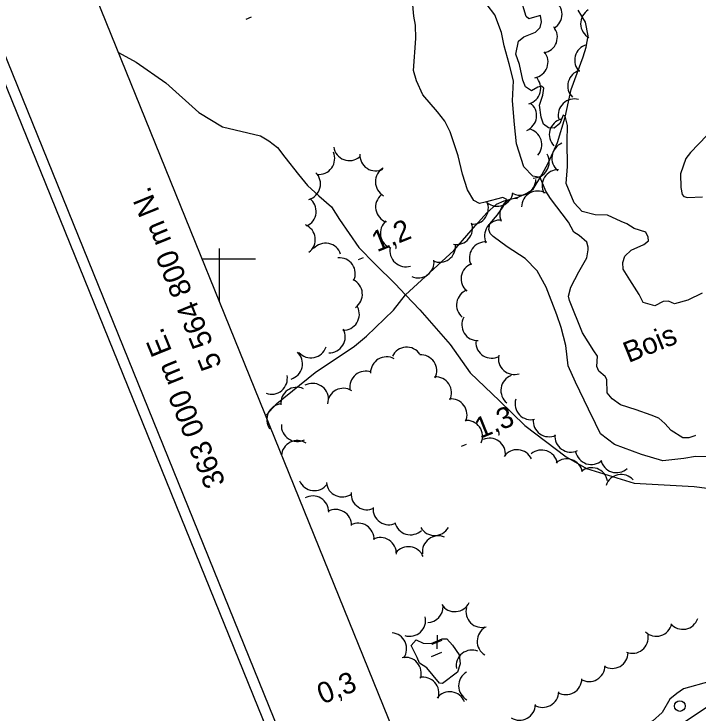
# Model space of a CAD drawing. Extents: x 362852 to 366875, y 5563573 to 5566479.
# Drawn here: x 362961.3 to 363090.1, y 5564714.4 to 5564846.1 of the extents above; entities that cross this region are included whole.
import ezdxf

# ---------------------------------------------------------------- set-up
doc = ezdxf.new("R2010")
doc.units = 0
for name, color, linetype in [('Niveau 2', 7, 'Continuous'), ('Niveau 21', 7, 'Continuous'), ('Niveau 22', 7, 'Continuous'), ('Niveau 3', 7, 'Continuous'), ('Niveau 36', 7, 'Continuous'), ('Niveau 4', 7, 'Continuous'), ('Niveau 44', 7, 'Continuous'), ('Niveau 60', 7, 'Continuous'), ('Niveau 61', 7, 'Continuous')]:
    doc.layers.add(name, color=color, linetype=linetype)

msp = doc.modelspace()

# ---------------------------------------------------------------- linework, layer by layer
at = {"layer": 'Niveau 2'}
for points in [[(363058.7, 5564831.68), (363057.59, 5564832.4), (363057.11, 5564833.7), (363056.45, 5564836.61), (363055.75, 5564838.57), (363056.27, 5564841.04), (363057.26, 5564841.82), (363059.46, 5564842.69), (363060.34, 5564843.56), (363060.62, 5564844.67), (363060.39, 5564845.83), (363059.26, 5564845.54), (363058.2, 5564845.22), (363057.71, 5564845.64), (363056.66, 5564849.2), (363055.92, 5564850.51), (363054.75, 5564851.52), (363053.59, 5564852.04), (363051.84, 5564852.49)], [(363065.21, 5564783.73), (363064.29, 5564787.11), (363063.47, 5564789.52), (363061.48, 5564794.71), (363059.79, 5564797.82), (363057.51, 5564800.13), (363054.15, 5564802.29), (363051.51, 5564804.25), (363050.95, 5564804.84), (363050.71, 5564805.55), (363050.89, 5564806.63), (363052.3, 5564808.35), (363053.33, 5564809.78), (363054.1, 5564811.23), (363053.32, 5564811.6), (363049.99, 5564810.7), (363048.91, 5564810.44), (363047.86, 5564811), (363046.7, 5564813.02), (363045.7, 5564815.99), (363044.89, 5564819.41), (363043.38, 5564823.92), (363042.4, 5564825.95), (363041.03, 5564827.7), (363038.29, 5564830.94), (363037.07, 5564833.56), (363036.5, 5564835.51), (363036.92, 5564841.52), (363036.88, 5564844.01), (363036.55, 5564845.69), (363036.13, 5564850.72)], [(363065.7, 5564793.01), (363066.12, 5564794.69), (363067.66, 5564797.59), (363069.12, 5564800.21), (363069.36, 5564801.74), (363069.39, 5564802.26), (363069.12, 5564803.21), (363067.67, 5564804.42), (363066.7, 5564805.08), (363065.66, 5564806.96), (363062.28, 5564811.42), (363061.39, 5564812.8), (363060.37, 5564815.38), (363058.96, 5564815.6), (363057.29, 5564817.34), (363055.9, 5564821.7), (363055.49, 5564825.35), (363055.14, 5564829.77), (363055.31, 5564833.54), (363054.54, 5564836.72), (363053.55, 5564840.12), (363053.06, 5564842.61), (363051.79, 5564845.96), (363048.93, 5564849.77)], [(363065.22, 5564814.23), (363065.51, 5564817.41), (363065.41, 5564822.12), (363065.51, 5564825.16), (363065.08, 5564826.92), (363064.7, 5564827.07), (363064.06, 5564825.49), (363062.97, 5564824.66), (363061.89, 5564824.7), (363060.97, 5564825.38), (363060.54, 5564826.7), (363060.23, 5564828.95), (363060.87, 5564830.84), (363061.06, 5564832.17), (363060.59, 5564832.54), (363059.91, 5564832.38), (363058.7, 5564831.68)], [(363091.73, 5564823.29), (363088.65, 5564820.06), (363087.75, 5564818.93), (363086.78, 5564816.02), (363086.85, 5564813.49), (363087.09, 5564812.16), (363087.38, 5564811.78), (363088.09, 5564811.57), (363090.91, 5564811.7)], [(363090.83, 5564793.6), (363088.13, 5564792.28), (363085.61, 5564791.59), (363084.53, 5564792.08), (363083.49, 5564792.02), (363081.94, 5564791.24), (363079.76, 5564791.82), (363079, 5564793.32), (363077.2, 5564796.13), (363075.99, 5564798.12), (363075.89, 5564799.39), (363076.28, 5564800.55), (363077.49, 5564801.69), (363079.86, 5564802.74), (363080.76, 5564803.43), (363080.7, 5564804.16), (363080.27, 5564805.04), (363078.04, 5564805.73), (363076.66, 5564806.65), (363075.6, 5564807.08), (363073.04, 5564808.26), (363070.7, 5564808.34), (363068.26, 5564808.94), (363066.74, 5564810.61), (363065.22, 5564814.23)], [(363087.22, 5564766.36), (363085.01, 5564767.75), (363083.83, 5564769.07), (363082.71, 5564770.1), (363081.24, 5564770.61), (363078.44, 5564771.62), (363075.47, 5564772.57), (363073.92, 5564773.73), (363072.96, 5564774.83), (363072.89, 5564777.37), (363072.59, 5564777.94), (363071.42, 5564778.94), (363071.01, 5564779.77), (363071.14, 5564781.71), (363070.45, 5564782.73), (363068.35, 5564786.11), (363065.85, 5564792.2), (363065.7, 5564793.01)], [(363079.4, 5564763.23), (363074.34, 5564765.12), (363071.68, 5564767.13), (363070.74, 5564769.06), (363069.42, 5564771.77), (363067.03, 5564776.85), (363065.61, 5564779.95), (363065.21, 5564783.73)], [(363089.57, 5564766.83), (363089.45, 5564766.73), (363088.34, 5564766.39), (363087.22, 5564766.36)], [(363127.11, 5564763.25), (363126.06, 5564762.75), (363124.25, 5564762.74), (363121.63, 5564763.15), (363119.42, 5564763.34), (363115.53, 5564763.34), (363114.28, 5564763.19), (363113.17, 5564762.85), (363107.52, 5564760.92), (363103.55, 5564760.38), (363099.6, 5564762.61), (363098.18, 5564763.02), (363097.17, 5564763.03), (363096.01, 5564762.8), (363091.86, 5564762.81), (363089.59, 5564762.86), (363087.41, 5564762.51), (363083.42, 5564762.03), (363079.4, 5564763.23)]]:
    msp.add_lwpolyline(points, dxfattribs=at)
at = {"layer": 'Niveau 21'}
msp.add_lwpolyline([(363087.69, 5564713.03), (363096.43, 5564718.83), (363104.26, 5564724.38), (363113.04, 5564731.11), (363116.35, 5564733.99), (363121.4, 5564738.38), (363126.84, 5564743.81), (363133.01, 5564749.88), (363138.65, 5564756.42), (363143.51, 5564762.29), (363146.89, 5564766.69), (363147.59, 5564767.61), (363151.43, 5564772.78), (363152.8, 5564774.62), (363158.64, 5564782.5), (363159.38, 5564784), (363162.81, 5564789.52), (363164.55, 5564791.97), (363168.62, 5564798.57), (363170.19, 5564801.55), (363173.42, 5564806.54), (363178.37, 5564814.36), (363183.2, 5564821.26)], dxfattribs=at)
at = {"layer": 'Niveau 22'}
for points in [[(363008.68, 5564770.57), (363010.8, 5564772.8), (363018.01, 5564778.65), (363025.4, 5564783.6), (363027.68, 5564785.5), (363032.71, 5564790.41), (363035.03, 5564793.3), (363044.12, 5564801.65), (363048.16, 5564806.32), (363050.34, 5564808.73), (363052.16, 5564810.34), (363053.57, 5564810.96), (363056.2, 5564811.64), (363057.86, 5564812.42), (363059.02, 5564813.18), (363060.66, 5564815.85), (363061.94, 5564818.19), (363063.59, 5564821.97), (363065.04, 5564826.74), (363066.16, 5564831.89), (363068.46, 5564838.04), (363069.04, 5564839.9), (363069.38, 5564842), (363068.91, 5564844.61), (363067.51, 5564846.82)], [(362980.95, 5564838.89), (362984.27, 5564837.04), (362989.86, 5564833.14), (362996.08, 5564827.59), (363000.54, 5564824.87), (363007.71, 5564823.2), (363009.24, 5564822.25), (363010.89, 5564820.99), (363012.29, 5564819.17), (363014.85, 5564815.91), (363016.58, 5564813.88), (363018.67, 5564811.9), (363021.05, 5564809.82), (363022.55, 5564807.44), (363026.21, 5564802.16), (363029.28, 5564799.03), (363033.08, 5564795.35), (363035.03, 5564793.3), (363037.71, 5564790.46), (363043.4, 5564783.96), (363047.16, 5564778.58), (363052.7, 5564773.31), (363057.46, 5564768.69), (363065.27, 5564762.8), (363069.07, 5564760.63), (363078.05, 5564757.81), (363089.33, 5564757.21), (363097.63, 5564756.15)]]:
    msp.add_lwpolyline(points, dxfattribs=at)
at = {"layer": 'Niveau 3'}
for p, q in [((363005.03, 5564845.17), (363005.99, 5564845.56)), ((363026.12, 5564799.91), (363027.08, 5564800.3)), ((363045.51, 5564764.79), (363046.47, 5564765.18)), ((363040.94, 5564729.21), (363040.89, 5564726.69)), ((363040, 5564727.53), (363041.89, 5564728.32)), ((363039.92, 5564725.25), (363041.86, 5564726.04))]:
    msp.add_line(p, q, dxfattribs=at)
at = {"layer": 'Niveau 36'}
msp.add_circle((363086.64, 5564715.9), 1, dxfattribs=at)
at = {"layer": 'Niveau 4'}
for points in [[(363137.95, 5564758.9), (363135.21, 5564755.58), (363131.16, 5564750.77), (363126.84, 5564747.01), (363122.65, 5564743.71), (363116.24, 5564738.19), (363114.08, 5564736.47), (363108.07, 5564732.38), (363105.44, 5564730.74), (363103.03, 5564727.52), (363099.25, 5564724.56), (363094.73, 5564721.74), (363092.28, 5564720.55), (363087.34, 5564719.17), (363086.08, 5564718.27), (363084.77, 5564717.21), (363083.33, 5564714.66), (363081.5, 5564713.04), (363074.4, 5564708.73), (363070.49, 5564706.84), (363067.06, 5564704.08)], [(363037, 5564728.39), (363038.34, 5564727.76), (363039.81, 5564727.69), (363041.89, 5564728.56), (363042.78, 5564728.55), (363043.84, 5564727.37), (363045.12, 5564725.52), (363045.32, 5564723.85), (363044.8, 5564722.25), (363041.99, 5564720.12), (363041.39, 5564720.19), (363038.99, 5564723.07), (363037.62, 5564723.94), (363037.17, 5564725.01), (363036.08, 5564727.31), (363037, 5564728.39)]]:
    msp.add_lwpolyline(points, dxfattribs=at)
at = {"layer": 'Niveau 44'}
for centre, start, end in [((363061.47, 5564846.07), 299.9005, 59.8784), ((363070.97, 5564844.33), 121.4185, 241.3965), ((363060.59, 5564841.78), 279.3992, 39.3772), ((363069.85, 5564837.42), 105.0397, 225.0177), ((363058.83, 5564837.1), 279.3992, 39.3772), ((363057.45, 5564832.14), 284.9002, 44.8781), ((363068.55, 5564832.59), 105.0397, 225.0177), ((363056.68, 5564827), 292.5562, 52.5341), ((363066.75, 5564827.13), 73.9565, 193.9344), ((363065.07, 5564823.44), 104.6387, 224.6167), ((363057.67, 5564821.53), 318.3636, 78.3415), ((363024.44, 5564821.54), 189.5015, 309.4794), ((363065.55, 5564819.01), 111.3916, 231.3695), ((363018.68, 5564818.92), 263.8496, 23.8276), ((363029.41, 5564819.59), 176.4948, 296.4728), ((363059.05, 5564818.25), 269.4534, 29.4314), ((363032.34, 5564814.55), 120.5707, 240.5487), ((363016, 5564814.13), 285.3926, 45.3705), ((363063.72, 5564813.82), 88.4354, 208.4134), ((363056.54, 5564815.02), 239.365, 359.3429), ((363032.37, 5564809.81), 130.4275, 250.4055), ((363052.26, 5564812.94), 230.7695, 350.7475), ((363059.85, 5564809.8), 59.7045, 179.6824), ((363015.18, 5564808.99), 293.4778, 53.4557), ((363047.6, 5564809.56), 265.3579, 25.3358), ((363055.74, 5564808.38), 83.8378, 203.8157), ((363033.27, 5564804.89), 130.4275, 250.4055), ((363044.61, 5564805.76), 259.3646, 19.3425), ((363052.86, 5564804.35), 85.4622, 205.4401), ((363015.01, 5564803.67), 307.2123, 67.1902), ((363019.95, 5564799.99), 18.6472, 138.6251), ((363041.43, 5564802.4), 246.0353, 6.0133), ((363050.02, 5564800.23), 85.4622, 205.4401), ((363035.06, 5564801.56), 167.6591, 287.6371), ((363022.55, 5564797.25), 334.9812, 94.9592), ((363037.38, 5564799.46), 246.0353, 6.0133), ((363048.46, 5564796.29), 110.2185, 230.1964), ((363023.88, 5564793.4), 304.42, 64.398), ((363047.61, 5564791.36), 110.2185, 230.1964), ((363023.31, 5564789.62), 268.016, 27.9939), ((363048.6, 5564787.66), 151.9598, 271.9377), ((363020.66, 5564785.38), 268.016, 27.9939), ((363051.24, 5564784.35), 177.6635, 297.6414), ((363017.19, 5564784.42), 221.4672, 341.4452), ((363035.23, 5564780.43), 34.5059, 154.4839), ((363012.6, 5564780.31), 286.5671, 46.545), ((363031.42, 5564778.61), 60.8951, 180.873), ((363037.89, 5564778.99), 333.9103, 93.8882), ((363055.48, 5564781.29), 168.3348, 288.3127), ((363027.5, 5564775.9), 69.286, 189.2639), ((363009.76, 5564777.57), 250.3259, 10.3038), ((363040.68, 5564774.84), 333.9103, 93.8882), ((363055.96, 5564775.28), 110.827, 230.805), ((363017.5, 5564773.62), 358.7492, 118.7271), ((363014.54, 5564772.88), 65.6134, 185.5913), ((363023.31, 5564772.69), 58.1629, 178.1409), ((363043.58, 5564770.7), 335.9193, 95.8972), ((363058.62, 5564772.78), 163.1901, 283.1681), ((363011.88, 5564769.78), 94.6927, 214.6706), ((363046.51, 5564766.65), 335.9193, 95.8972), ((363062.02, 5564769.58), 174.7877, 294.7656), ((363014.62, 5564768.68), 176.7768, 296.7547), ((363014.64, 5564762.86), 56.8507, 176.8287), ((363050.82, 5564763.31), 353.8281, 113.8061), ((363066.11, 5564766.69), 174.7877, 294.7656), ((363056, 5564761.14), 24.8619, 144.8398), ((363060.63, 5564761.07), 10.5925, 130.5704), ((363069.96, 5564764.36), 192.085, 312.063), ((363065.34, 5564759.41), 10.5925, 130.5704), ((363074.72, 5564762.82), 192.085, 312.063), ((363070.06, 5564757.75), 10.5925, 130.5704), ((363075.6, 5564756.48), 41.6135, 161.5915), ((363017.83, 5564759.43), 203.0486, 323.0265), ((363023.09, 5564758.25), 185.9033, 305.8813), ((363017.55, 5564752.44), 359.3147, 119.2926), ((363027.75, 5564755.84), 175.7104, 295.6884), ((363021.85, 5564749.89), 359.3147, 119.2926), ((363031.88, 5564753.02), 175.7104, 295.6884), ((363026.08, 5564747.32), 357.1632, 117.1412), ((363035.93, 5564751.13), 193.5727, 313.5507), ((363040.48, 5564750.99), 210.0213, 329.9993), ((363030.28, 5564744.61), 357.1632, 117.1412), ((363041.18, 5564744.93), 67.3489, 187.3269), ((363035.54, 5564742.89), 22.0924, 142.0704), ((363039.09, 5564734.63), 272.2864, 0.5415), ((363044.3, 5564736.67), 214.2826, 334.2605), ((363049.38, 5564733.69), 165.1099, 285.0878), ((363035.78, 5564732.03), 252.7008, 12.6788), ((363087.19, 5564733.34), 220.931, 340.9089), ((363051.49, 5564728.1), 119.1705, 239.1484), ((363082.2, 5564732.04), 227.0515, 347.0294), ((363032.22, 5564726.7), 324.7296, 84.7075), ((363077.71, 5564728.83), 248.5029, 8.4808), ((363047.54, 5564723.44), 68.6105, 188.5884), ((363034.97, 5564722.06), 341.7783, 101.7563), ((363073.91, 5564725.98), 239.521, 359.4989), ((363048, 5564719.71), 120.6837, 240.6616), ((363069.56, 5564723.51), 239.521, 359.4989), ((363038.3, 5564718.33), 341.7783, 101.7563), ((363065.2, 5564721.05), 239.521, 359.4989), ((363043.34, 5564715.59), 22.2475, 142.2254), ((363060.84, 5564718.65), 238.7915, 358.7695), ((363056.46, 5564716.24), 238.7915, 358.7695)]:
    msp.add_arc(centre, 3, start, end, dxfattribs=at)
at = {"layer": 'Niveau 60'}
for points in [[(363470.95, 5563573.17), (366875.21, 5564954.96), (366256.48, 5566479.3), (362852.22, 5565097.5), (363470.95, 5563573.17)], [(363472.05, 5563575.77), (366872.61, 5564956.04), (366255.38, 5566476.69), (362854.83, 5565096.41), (363472.05, 5563575.77)], [(362880.89, 5565085.4), (365762.56, 5566255.07), (366364.73, 5564771.5), (366364.73, 5564771.5), (363483.08, 5563601.82), (362880.89, 5565085.4)]]:
    msp.add_lwpolyline(points, dxfattribs=at)
at = {"layer": 'Niveau 61'}
for points in [[(363000, 5564791.97), (363000, 5564801.97)], [(363006.74, 5564800), (362996.74, 5564800)]]:
    msp.add_lwpolyline(points, dxfattribs=at)

# ---------------------------------------------------------------- texts
at = {"layer": 'Niveau 3'}
for s, rotation, p in [('1,2  ', 22.09, (363029.63, 5564801.27)), ('1,3  ', 22.09, (363049.02, 5564766.15)), ('    0,3', 22.0899, (363013.94, 5564713.98))]:
    msp.add_text(s, height=3.93, rotation=rotation, dxfattribs=at).set_placement(p)
at = {"layer": 'Niveau 44'}
msp.add_text('Bois', height=3.93, rotation=22.09, dxfattribs=at).set_placement((363076.99, 5564780.43))
at = {"layer": 'Niveau 61'}
for s, p in [('5 564 800 m N.', (363000.5, 5564780.05)), ('363 000 m E.', (363001.17, 5564757.9))]:
    msp.add_text(s, height=4, rotation=112.0921, dxfattribs=at).set_placement(p)

doc.saveas('drawing.dxf')
